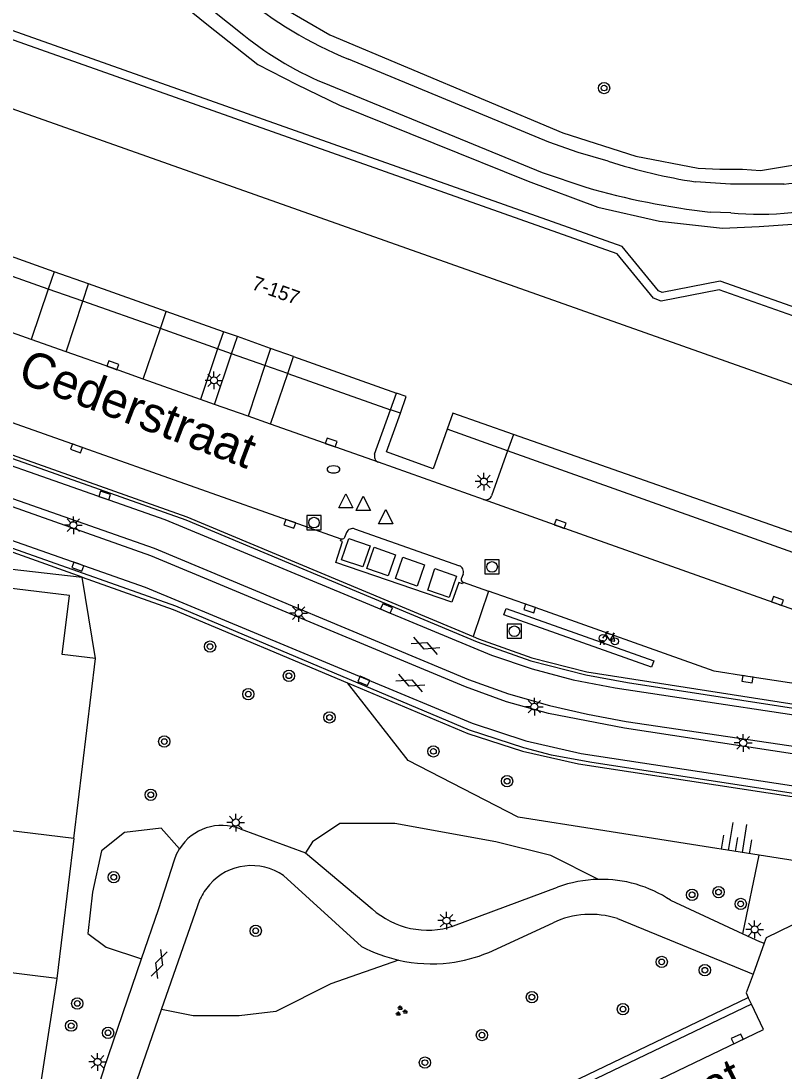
# Model space of a CAD drawing. Extents: x 131000 to 133014, y 396499 to 399001.
# Drawn here: x 132517.4 to 132571.4, y 396790.6 to 396864.8 of the extents above; entities that cross this region are included whole.
import ezdxf

# ---------------------------------------------------------------- set-up
doc = ezdxf.new("R2010")
doc.units = 0
for name, color, linetype in [('gg-afsc-hekwerk', 7, 'Continuous'), ('gg-anno-huisnummerreeks BGT', 7, 'Continuous'), ('gg-anno-openbare ruimte label', 7, 'Continuous'), ('gg-bbg-hoofdgebouw', 7, 'Continuous'), ('gg-bbg-onder overbouw', 7, 'Continuous'), ('gg-bbg-pand overbouw', 7, 'Continuous'), ('gg-knt-BGT kruinlijn', 7, 'Continuous'), ('gg-knt-verharding', 7, 'Continuous'), ('gg-knt-verharding nz', 7, 'Continuous'), ('gg-kwrk-afval apart plaats', 7, 'Continuous'), ('gg-kwrk-kunstwerk', 7, 'Continuous'), ('gt-grn-groengrens', 7, 'Continuous'), ('gt-symb-boom', 7, 'Continuous'), ('gt-symb-brandkraan', 7, 'Continuous'), ('gt-symb-fietsenrek', 7, 'Continuous'), ('gt-symb-gesloten verharding', 7, 'Continuous'), ('gt-symb-groenvak', 7, 'Continuous'), ('gt-symb-kolk', 7, 'Continuous'), ('gt-symb-lichtmast', 7, 'Continuous'), ('gt-symb-rioolschacht', 7, 'Continuous'), ('gt-symb-talud symbool', 7, 'Continuous'), ('gt-symb-waterafsluiter', 7, 'Continuous')]:
    doc.layers.add(name, color=color, linetype=linetype)

# ---------------------------------------------------------------- blocks, each defined once
blk = doc.blocks.new('gt0-KOLK')
at = {"layer": 'gt-symb-kolk'}
blk.add_lwpolyline([(0, 0), (0.375, 0), (0.375, 0.4), (-0.375, 0.4), (-0.375, 0), (0, 0)], dxfattribs=at)
blk = doc.blocks.new('gt0-LMAST')
at = {"layer": 'gt-symb-lichtmast'}
for p, q in [((-0.182, 0.173), (-0.447, 0.438)), ((-0.005, 0.246), (-0.005, 0.621)), ((0.172, 0.173), (0.437, 0.438)), ((-0.255, -0.004), (-0.63, -0.004)), ((-0.182, -0.181), (-0.447, -0.446)), ((-0.005, -0.254), (-0.005, -0.629)), ((0.437, -0.446), (0.172, -0.181)), ((0.245, -0.004), (0.62, -0.004))]:
    blk.add_line(p, q, dxfattribs=at)
blk.add_circle((-0.005, -0.004), 0.25, dxfattribs=at)
blk = doc.blocks.new('gt0-RS')
at = {"layer": 'gt-symb-rioolschacht'}
blk.add_lwpolyline([(-0.5, -0.5), (0.5, -0.5), (0.5, 0.5), (-0.5, 0.5)], close=True, dxfattribs=at)
blk.add_circle((0, 0), 0.375, dxfattribs=at)
blk = doc.blocks.new('gt0-BR')
at = {"layer": 'gt-symb-brandkraan'}
for centre, radius, start, end in [((-0.244, 0), 0.206, 107.56694, 252.43307), ((0.599, -2.664), 3, 106.89205, 107.56694), ((0, -0.691), 0.938, 73.10799, 106.89205), ((-0.599, -2.664), 3, 72.43309, 73.10799), ((0.244, 0), 0.206, 287.56695, 72.43309), ((0.599, 2.664), 3, 252.43307, 253.10797), ((0, 0.691), 0.938, 253.10797, 286.89206), ((-0.599, 2.664), 3, 286.89206, 287.56695)]:
    blk.add_arc(centre, radius, start, end, dxfattribs=at)
blk = doc.blocks.new('gt0-WAFSL')
at = {"layer": 'gt-symb-waterafsluiter'}
for p, q in [((-0.5, -0.333), (0, 0.667)), ((0, 0.667), (0.5, -0.333)), ((0.5, -0.333), (-0.5, -0.333))]:
    blk.add_line(p, q, dxfattribs=at)
blk = doc.blocks.new('gt0-BOOM')
at = {"layer": 'gt-symb-boom'}
for radius in [0.4, 0.2]:
    blk.add_circle((0, 0), radius, dxfattribs=at)
blk = doc.blocks.new('gt0-GESVH1')
at = {"layer": 'gt-symb-gesloten verharding'}
for p, q in [((-0.992, -0.261), (0.008, 0.239)), ((0.008, -0.261), (-0.992, 0.239)), ((0.008, 0.239), (1.008, -0.261)), ((1.008, 0.239), (0.008, -0.261))]:
    blk.add_line(p, q, dxfattribs=at)
blk = doc.blocks.new('gt0-FREK')
at = {"layer": 'gt-symb-fietsenrek'}
for p, q in [((0.259, 0.762), (0.294, 0.823)), ((0.54, 0.335), (0.259, 0.762)), ((0.294, 0.823), (0.767, 0.714)), ((0.757, 0.841), (0.866, 0.816)), ((0.767, 0.714), (0.84, 0.822)), ((0.767, 0.714), (0.54, 0.335)), ((0.895, 0.252), (0.767, 0.714))]:
    blk.add_line(p, q, dxfattribs=at)
for points in [[(0.036, 0.476), (0.228, 0.708), (0.259, 0.762)], [(0.294, 0.823), (0.36, 0.937), (0.452, 0.935)], [(-0.124, 0), (-0.047, 0.312), (0.053, 0.312), (0.12, 0)], [(0.54, 0.335), (0.555, 0.305), (0.895, 0.252)]]:
    blk.add_lwpolyline(points, dxfattribs=at)
for centre in [(0.036, 0.476), (0.895, 0.252)]:
    blk.add_circle(centre, 0.252, dxfattribs=at)
blk = doc.blocks.new('gt0-TALUD_1')
at = {"layer": 'gt-symb-talud symbool'}
for p, q in [((0, -1), (0, 0)), ((-1, -1), (-1, 0)), ((-0.5, -2), (-0.5, 0)), ((0.5, -2), (0.5, 0)), ((1, -1), (1, 0))]:
    blk.add_line(p, q, dxfattribs=at)
blk = doc.blocks.new('gt0-GRVAK')
at = {"layer": 'gt-symb-groenvak'}
for p, q in [((-0.11, 0.189), (-0.228, 0.24)), ((-0.182, 0.153), (0.088, 0.153)), ((-0.091, 0.211), (-0.156, 0.322)), ((-0.047, 0.214), (-0.047, 0.393)), ((-0.004, 0.211), (0.061, 0.322)), ((0.015, 0.189), (0.133, 0.24)), ((0.262, -0.052), (0.197, 0.059)), ((0.305, -0.049), (0.305, 0.13)), ((0.349, -0.052), (0.414, 0.059)), ((-0.245, -0.228), (-0.363, -0.177)), ((-0.318, -0.264), (-0.047, -0.264)), ((-0.226, -0.206), (-0.291, -0.095)), ((-0.183, -0.203), (-0.183, -0.024)), ((-0.139, -0.206), (-0.074, -0.095)), ((-0.12, -0.228), (-0.002, -0.177)), ((0.243, -0.074), (0.125, -0.023)), ((0.17, -0.11), (0.441, -0.11)), ((0.368, -0.074), (0.486, -0.023))]:
    blk.add_line(p, q, dxfattribs=at)

msp = doc.modelspace()

# ---------------------------------------------------------------- linework, layer by layer
at = {"layer": 'gg-afsc-hekwerk'}
for p, q in [((132521.16, 396807), (132519.961, 396797.097)), ((132519.961, 396797.097), (132485.376, 396801.294)), ((132519.961, 396797.097), (132518.399, 396787.111))]:
    msp.add_line(p, q, dxfattribs=at)
at = {"layer": 'gg-bbg-hoofdgebouw'}
msp.add_line((132521.16, 396807), (132522.7, 396819.72), dxfattribs=at)
for points in [[(132583.847, 396829.018), (132585.68, 396834.23), (132489.91, 396868.12)], [(132547.567, 396835.941), (132546.58, 396833.15), (132543.28, 396834.33), (132544.249, 396837.07)], [(132522.7, 396819.72), (132520.33, 396820.01), (132520.84, 396824.18), (132493.56, 396827.49), (132491.63, 396811.52)], [(132521.16, 396807), (132499.672, 396809.619), (132499.783, 396810.547), (132491.63, 396811.52)]]:
    msp.add_lwpolyline(points, dxfattribs=at)
at = {"layer": 'gg-bbg-onder overbouw'}
for p, q in [((132519.765, 396847.075), (132514.201, 396849.044)), ((132522.202, 396846.213), (132519.765, 396847.075)), ((132527.692, 396844.269), (132522.202, 396846.213)), ((132531.736, 396842.838), (132527.692, 396844.269)), ((132532.725, 396842.488), (132531.736, 396842.838)), ((132535.073, 396841.657), (132532.725, 396842.488)), ((132536.695, 396841.083), (132535.073, 396841.657)), ((132536.695, 396841.083), (132543.988, 396838.501)), ((132578.6, 396826.299), (132552.24, 396835.577))]:
    msp.add_line(p, q, dxfattribs=at)
for points in [[(132544.249, 396837.07), (132544.67, 396838.26), (132543.988, 396838.501)], [(132552.24, 396835.577), (132547.97, 396837.08), (132547.567, 396835.941)]]:
    msp.add_lwpolyline(points, dxfattribs=at)
at = {"layer": 'gg-bbg-pand overbouw'}
for p, q in [((132519.348, 396845.853), (132513.785, 396847.815)), ((132521.799, 396844.988), (132519.348, 396845.853)), ((132527.281, 396843.055), (132521.799, 396844.988)), ((132531.328, 396841.627), (132527.281, 396843.055)), ((132532.315, 396841.279), (132531.328, 396841.627)), ((132534.676, 396840.447), (132532.315, 396841.279)), ((132536.285, 396839.88), (132534.676, 396840.447)), ((132536.285, 396839.88), (132543.561, 396837.313)), ((132544.249, 396837.07), (132543.561, 396837.313)), ((132551.831, 396834.421), (132547.567, 396835.941)), ((132578.123, 396825.047), (132551.831, 396834.421))]:
    msp.add_line(p, q, dxfattribs=at)
at = {"layer": 'gg-knt-BGT kruinlijn'}
msp.add_line((132569.615, 396805.821), (132552.581, 396808.498), dxfattribs=at)
msp.add_lwpolyline([(132592.425, 396803.988), (132591.288, 396802.027), (132587.91, 396801.716), (132583.495, 396802.474), (132582.262, 396802.796), (132576.521, 396804.735), (132569.615, 396805.821)], dxfattribs=at)
at = {"layer": 'gg-knt-verharding'}
for p, q in [((132519.041, 396875.13), (132533.182, 396863.796)), ((132567.611, 396851.246), (132566.163, 396851.294)), ((132543.561, 396837.313), (132543.988, 396838.501)), ((132542.432, 396834.166), (132543.561, 396837.313)), ((132552.24, 396835.577), (132551.831, 396834.421)), ((132551.831, 396834.421), (132550.703, 396831.233)), ((132550.12, 396830.969), (132542.698, 396833.6)), ((132492.416, 396828.818), (132521.742, 396825.484)), ((132541.012, 396828.9), (132548.425, 396826.284)), ((132522.7, 396819.72), (132521.742, 396825.484)), ((132548.693, 396825.114), (132550.493, 396824.49)), ((132550.493, 396824.49), (132549.41, 396821.275)), ((132532.93, 396807.67), (132537.53, 396805.99)), ((132537.53, 396805.99), (132542.25, 396802.03)), ((132535.99, 396804.37), (132541.51, 396799.36)), ((132548.01, 396800.81), (132555.37, 396803.55)), ((132527.366, 396794.896), (132530.1, 396802.72)), ((132563.36, 396802.63), (132568.478, 396800.262)), ((132550.5, 396798.94), (132555.05, 396801.03)), ((132559.6, 396801.33), (132569.198, 396797.414)), ((132568.478, 396800.262), (132569.65, 396799.72)), ((132569.989, 396799.597), (132569.198, 396797.414)), ((132569.65, 396799.72), (132569.989, 396799.597)), ((132523.27, 396790.68), (132525.947, 396798.477)), ((132569.077, 396795.283), (132568.856, 396795.761)), ((132525.61, 396789.87), (132527.366, 396794.896))]:
    msp.add_line(p, q, dxfattribs=at)
for points in [[(132558.936, 396854.893), (132556.826, 396855.521), (132554.748, 396856.25), (132540.574, 396862.104)], [(132539.234, 396860.264), (132554.286, 396854.104), (132557.369, 396853.056)], [(132571.383, 396853.271), (132567.602, 396853.263), (132565.126, 396853.431)], [(132540.061, 396828.17), (132521.406, 396834.776), (132505.864, 396840.265), (132500.819, 396842.029)], [(132507.028, 396836.781), (132527.6, 396829.55), (132550.7, 396819.97), (132553.57, 396818.99), (132556.48, 396818.21), (132559.44, 396817.65), (132577.85, 396814.86)], [(132577.39, 396812.16), (132560.1, 396814.79), (132554.73, 396815.83), (132551.76, 396816.67), (132548.86, 396817.73), (132526.61, 396826.99), (132503.94, 396835)], [(132504.08, 396835.5), (132526.83, 396827.52), (132549.08, 396818.24), (132551.9, 396817.23), (132554.79, 396816.41), (132557.49, 396815.78), (132560.22, 396815.26), (132577.48, 396812.72)], [(132505.377, 396832.075), (132526.21, 396824.76), (132549.32, 396815.15), (132553.12, 396813.91), (132557.03, 396813.02), (132577.02, 396809.97)], [(132540.43, 396828.629), (132540.309, 396828.292), (132540.274, 396828.235), (132540.229, 396828.196), (132540.148, 396828.165), (132540.061, 396828.17)], [(132548.693, 396825.114), (132548.652, 396825.012), (132548.391, 396825.09), (132547.897, 396823.701), (132539.695, 396826.523), (132540.168, 396827.989), (132540.025, 396828.048), (132540.061, 396828.17)], [(132548.694, 396825.691), (132548.559, 396825.356), (132548.551, 396825.29), (132548.567, 396825.223), (132548.618, 396825.154), (132548.693, 396825.114)], [(132575.501, 396817.444), (132568.833, 396818.461), (132566.444, 396818.835), (132553.457, 396823.454), (132550.493, 396824.49)], [(132525.947, 396798.477), (132527.15, 396801.98), (132528.27, 396805.48), (132528.426, 396805.882), (132528.63, 396806.261)], [(132583.595, 396797.441), (132581.758, 396801.289), (132576.606, 396803.137), (132570.128, 396799.982), (132569.989, 396799.597)], [(132569.198, 396797.414), (132568.712, 396796.074), (132568.856, 396795.761)], [(132529.712, 396778.223), (132546.221, 396786.291), (132546.795, 396785.173), (132568.856, 396795.761)], [(132569.077, 396795.283), (132546.566, 396784.491), (132546.003, 396785.629), (132530.379, 396777.992), (132531.248, 396776.221)]]:
    msp.add_lwpolyline(points, dxfattribs=at)
for centre, radius, start, end in [((132552.243, 396890.189), 30.412, 230.62379, 247.43765), ((132548.128, 396882.455), 23.907, 231.30462, 248.15896), ((132571.525, 396894.359), 41.425, 252.3081, 261.11389), ((132568.124, 396883.437), 30.341, 276.16527, 286.25239), ((132572.196, 396904.23), 53.279, 253.84184, 263.49821), ((132569.719, 396874.342), 23.192, 264.78556, 286.12989), ((132542.856, 396834.024), 0.447, 161.54522, 199.63205), ((132542.866, 396834.024), 0.456, 199.21283, 248.44019), ((132550.275, 396831.404), 0.461, 298.22951, 338.20146), ((132550.273, 396831.415), 0.471, 251.04773, 297.84365), ((132540.885, 396828.416), 0.502, 111.83189, 154.86984), ((132540.882, 396828.414), 0.503, 75.07672, 111.48504), ((132548.23, 396825.838), 0.487, 27.38182, 66.36167), ((132548.229, 396825.838), 0.488, 342.50186, 27.35765), ((132531.616, 396804.413), 3.512, 68.03716, 148.24813), ((132533.726, 396801.112), 3.967, 55.20429, 138.7688), ((132533.737, 396801.106), 3.979, 138.80652, 156.07455), ((132558.467, 396795.254), 8.856, 91.32297, 110.47306), ((132558.463, 396795.264), 8.845, 56.38371, 91.29541), ((132546.175, 396806.354), 5.84, 227.77009, 288.31227), ((132557.698, 396795.519), 6.115, 71.87986, 115.66471), ((132546.467, 396808.785), 10.649, 242.25812, 257.31245), ((132546.446, 396808.774), 10.637, 276.88173, 292.4003), ((132546.455, 396808.773), 10.635, 257.36205, 276.83838), ((132537.396, 396785.888), 14.916, 161.26083, 197.63145)]:
    msp.add_arc(centre, radius, start, end, dxfattribs=at)
at = {"layer": 'gg-knt-verharding nz'}
for p, q in [((132519.765, 396847.075), (132519.348, 396845.853)), ((132521.799, 396844.988), (132522.202, 396846.213)), ((132519.348, 396845.853), (132518.131, 396842.286)), ((132520.623, 396841.409), (132521.799, 396844.988)), ((132518.131, 396842.286), (132512.579, 396844.252)), ((132527.281, 396843.055), (132527.692, 396844.269)), ((132526.067, 396839.473), (132527.281, 396843.055)), ((132531.736, 396842.838), (132531.328, 396841.627)), ((132532.315, 396841.279), (132532.725, 396842.488)), ((132520.623, 396841.409), (132518.131, 396842.286)), ((132531.328, 396841.627), (132530.12, 396838.041)), ((132535.073, 396841.657), (132534.676, 396840.447)), ((132531.1, 396837.693), (132532.315, 396841.279)), ((132536.285, 396839.88), (132536.695, 396841.083)), ((132534.676, 396840.447), (132533.497, 396836.859)), ((132530.12, 396838.041), (132526.067, 396839.473)), ((132535.06, 396836.288), (132536.285, 396839.88)), ((132531.1, 396837.693), (132530.12, 396838.041)), ((132533.497, 396836.859), (132531.1, 396837.693)), ((132535.06, 396836.288), (132533.497, 396836.859))]:
    msp.add_line(p, q, dxfattribs=at)
for points in [[(132526.067, 396839.473), (132523.842, 396840.278), (132520.623, 396841.409)], [(132542.698, 396833.6), (132539.281, 396834.815), (132535.06, 396836.288)], [(132577.196, 396821.362), (132555.478, 396829.057), (132550.12, 396830.969)], [(132562.186, 396819.553), (132562.017, 396819.114), (132551.562, 396822.811), (132551.731, 396823.251), (132562.186, 396819.553)], [(132531.248, 396776.221), (132533.529, 396777.3), (132546.867, 396783.816), (132547.415, 396782.671), (132569.94, 396793.494), (132569.077, 396795.283)]]:
    msp.add_lwpolyline(points, dxfattribs=at)
at = {"layer": 'gg-kwrk-afval apart plaats'}
for points in [[(132542.123, 396827.683), (132541.601, 396826.199), (132540.087, 396826.713), (132540.602, 396828.219), (132542.123, 396827.683)], [(132543.917, 396827.069), (132543.389, 396825.563), (132541.879, 396826.093), (132542.4, 396827.604), (132543.917, 396827.069)], [(132545.947, 396826.356), (132545.429, 396824.845), (132543.914, 396825.373), (132544.434, 396826.882), (132545.947, 396826.356)], [(132548.225, 396825.545), (132547.698, 396824.038), (132546.188, 396824.558), (132546.699, 396826.081), (132548.225, 396825.545)]]:
    msp.add_lwpolyline(points, dxfattribs=at)
at = {"layer": 'gg-kwrk-kunstwerk'}
for points in [[(132507.2, 396837.27), (132529.07, 396829.53), (132549.68, 396820.9), (132553.48, 396819.55), (132557.37, 396818.57), (132560.32, 396818.04), (132579.09, 396815.14), (132584.54, 396814.06), (132588.21, 396812.89)], [(132507.26, 396837.51), (132529.15, 396829.75), (132549.41, 396821.275)], [(132521.742, 396825.484), (132505.17, 396831.39), (132505.223, 396831.603)], [(132589.24, 396805.95), (132585.89, 396807.32), (132582.39, 396808.4), (132578.01, 396809.26), (132557.66, 396812.4), (132554.95, 396812.9), (132552.98, 396813.4), (132549.14, 396814.65), (132528.36, 396823.42), (132505.223, 396831.603)], [(132521.742, 396825.484), (132528.18, 396823.19), (132540.511, 396818.009)], [(132549.41, 396821.275), (132549.78, 396821.12), (132553.55, 396819.77), (132557.43, 396818.79), (132578.739, 396815.454)], [(132540.511, 396818.009), (132549.03, 396814.43), (132552.89, 396813.17), (132556.85, 396812.28), (132577.98, 396809.04), (132582.34, 396808.16), (132585.87, 396807.08), (132589.12, 396805.76), (132592.21, 396804.12), (132592.425, 396803.988)]]:
    msp.add_lwpolyline(points, dxfattribs=at)
at = {"layer": 'gt-grn-groengrens'}
msp.add_line((132568.478, 396800.262), (132569.615, 396805.821), dxfattribs=at)
for points in [[(132588.166, 396838.907), (132566.879, 396846.407), (132562.766, 396845.616), (132562.505, 396845.718), (132559.939, 396848.862), (132494.389, 396872.086), (132487.597, 396868.372)], [(132535.999, 396865.715), (132539.27, 396863.823), (132555.751, 396856.897), (132560.914, 396855.262), (132565.307, 396854.396), (132566.846, 396854.332), (132568.449, 396854.332), (132569.731, 396854.236), (132573.996, 396854.941), (132578.293, 396856.031), (132587.335, 396860.905), (132588.105, 396862.091), (132590.189, 396872.641)], [(132592.055, 396836.877), (132566.808, 396845.795), (132562.704, 396844.998), (132562.148, 396845.208), (132559.591, 396848.35), (132494.433, 396871.428), (132488.321, 396868.122)], [(132523.621, 396870.213), (132530.562, 396864.597), (132534.174, 396861.726), (132536.919, 396860.322), (132539.948, 396858.855), (132553.293, 396853.492), (132558.215, 396851.646), (132562.584, 396850.652), (132567.033, 396850.163), (132569.636, 396850.274), (132574.668, 396850.637), (132577.397, 396851.315), (132578.312, 396851.473), (132579.298, 396851.272), (132580, 396850.763), (132586.972, 396841.037), (132587.026, 396840.855), (132588.166, 396838.907)], [(132552.581, 396808.498), (132544.791, 396812.515), (132540.511, 396818.009)], [(132528.63, 396806.261), (132527.337, 396807.739), (132524.743, 396807.415), (132523.122, 396806.118), (132522.474, 396803.201), (132522.15, 396800.283), (132523.447, 396799.311), (132525.947, 396798.477)], [(132558.263, 396804.107), (132554.89, 396805.794), (132551, 396806.766), (132543.868, 396808.063), (132539.979, 396808.063), (132538.034, 396806.766), (132537.53, 396805.99)], [(132544.128, 396798.396), (132539.33, 396796.717), (132535.44, 396794.773), (132532.847, 396794.448), (132529.606, 396794.448), (132527.366, 396794.896)]]:
    msp.add_lwpolyline(points, dxfattribs=at)

# ---------------------------------------------------------------- block references
at = {"layer": 'gt-symb-boom'}
for p in [(132558.658, 396860.067), (132530.789, 396820.568), (132536.366, 396818.503), (132533.497, 396817.206), (132539.24, 396815.558), (132527.553, 396813.856), (132546.587, 396813.16), (132551.799, 396811.051), (132526.598, 396810.088), (132523.981, 396804.26), (132564.883, 396803.016), (132566.754, 396803.205), (132568.321, 396802.372), (132534.019, 396800.469), (132562.733, 396798.272), (132565.786, 396797.684), (132521.402, 396795.331), (132553.552, 396795.778), (132559.992, 396794.93), (132520.969, 396793.761), (132523.574, 396793.256), (132550.021, 396793.094), (132545.987, 396791.149)]:
    msp.add_blockref('gt0-BOOM', p, dxfattribs=at)
at = {"layer": 'gt-symb-brandkraan'}
msp.add_blockref('gt0-BR', (132539.521, 396833.101), dxfattribs=at)
at = {"layer": 'gt-symb-fietsenrek'}
msp.add_blockref('gt0-FREK', (132558.53, 396820.69), dxfattribs=at)
at = {"layer": 'gt-symb-gesloten verharding'}
for p, rotation in [((132546.027, 396820.639), -22.641900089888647), ((132544.957, 396818.008), -22.641900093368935), ((132527.179, 396798.111), 70.85862620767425)]:
    msp.add_blockref('gt0-GESVH1', p, dxfattribs=dict(at, rotation=rotation))
at = {"layer": 'gt-symb-groenvak'}
msp.add_blockref('gt0-GRVAK', (132544.291, 396794.784), dxfattribs=at)
at = {"layer": 'gt-symb-kolk'}
for p, rotation in [((132523.842, 396840.278), -19.884519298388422), ((132521.406, 396834.776), 160.5519078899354), ((132539.281, 396834.815), -19.884519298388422), ((132523.276, 396831.07), -18.126812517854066), ((132536.495, 396829.435), 160.50848649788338), ((132555.478, 396829.057), -19.884519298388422), ((132521.503, 396826.412), 160.6775176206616), ((132570.853, 396823.608), -19.884519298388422), ((132543.193, 396823.083), -23.642501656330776), ((132553.457, 396823.454), 160.74080013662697), ((132541.743, 396818.326), 157.23027336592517), ((132568.833, 396818.461), 171.12008831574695), ((132568.165, 396792.647), 25.698913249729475)]:
    msp.add_blockref('gt0-KOLK', p, dxfattribs=dict(at, rotation=rotation))
at = {"layer": 'gt-symb-lichtmast'}
for p in [(132531.071, 396839.397), (132550.162, 396832.243), (132521.128, 396829.155), (132537.058, 396822.941), (132553.735, 396816.321), (132568.5, 396813.766), (132532.614, 396808.131), (132547.519, 396801.193), (132569.312, 396800.571), (132522.84, 396791.202)]:
    msp.add_blockref('gt0-LMAST', p, dxfattribs=at)
at = {"layer": 'gt-symb-rioolschacht'}
for p in [(132538.141, 396829.335), (132550.735, 396826.203), (132552.313, 396821.653)]:
    msp.add_blockref('gt0-RS', p, dxfattribs=at)
at = {"layer": 'gt-symb-talud symbool', "xscale": 1.000239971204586, "yscale": 1.0002399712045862, "rotation": 171.02737338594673}
msp.add_blockref('gt0-TALUD_1', (132567.936, 396806.08), dxfattribs=at)
at = {"layer": 'gt-symb-waterafsluiter'}
for p in [(132540.39, 396830.71), (132541.629, 396830.533), (132543.211, 396829.592)]:
    msp.add_blockref('gt0-WAFSL', p, dxfattribs=at)

# ---------------------------------------------------------------- texts
at = {"layer": 'gg-anno-huisnummerreeks BGT'}
msp.add_text('7-157', height=1, rotation=340.5, dxfattribs=at).set_placement((132533.675, 396845.865))
at = {"layer": 'gg-anno-openbare ruimte label'}
for s, rotation, p in [('Cederstraat', 339.2, (132517.08, 396839.329)), ('Palmenstraat', 26.7, (132551.153, 396780.49))]:
    msp.add_text(s, height=2.5, rotation=rotation, dxfattribs=at).set_placement(p)

doc.saveas('drawing.dxf')
